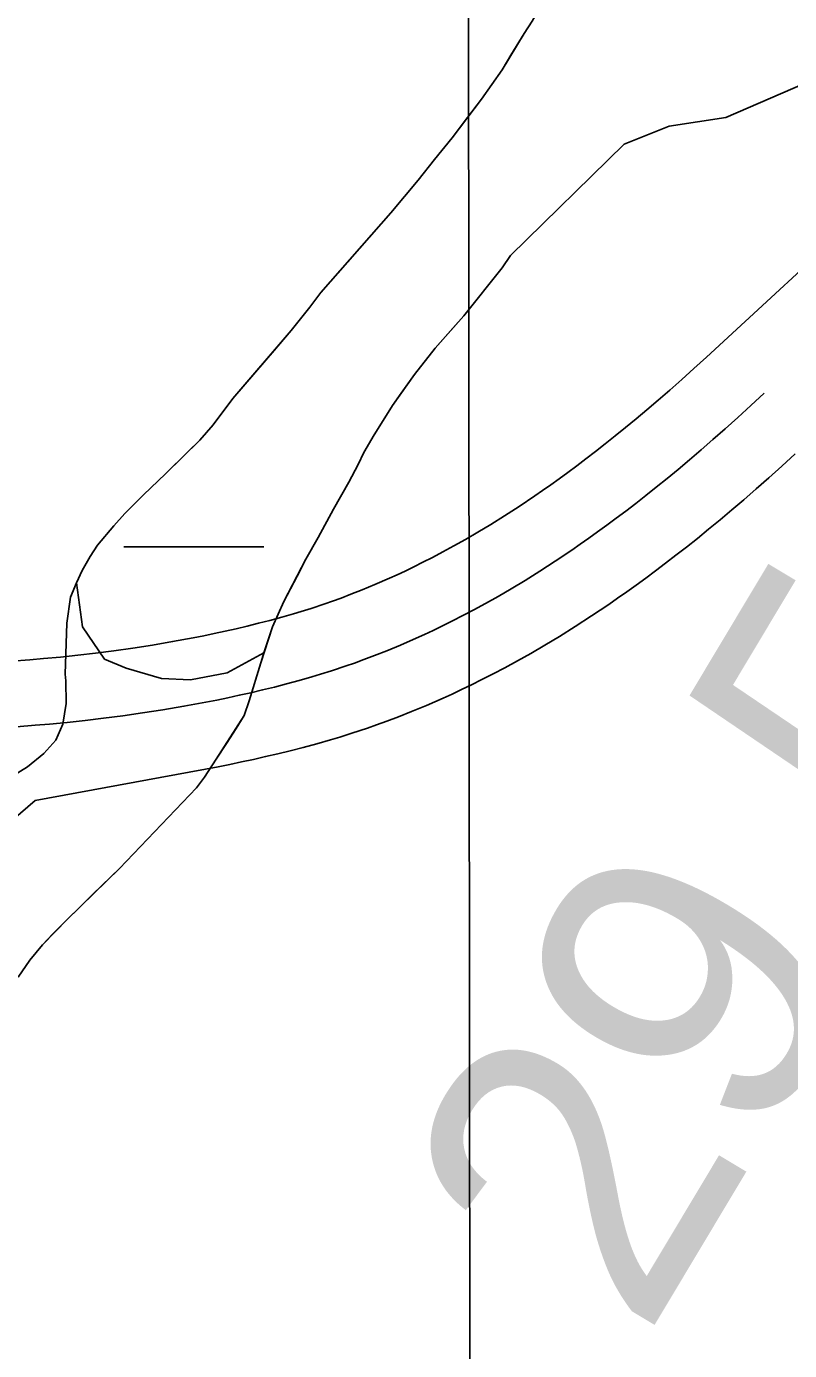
# Model space of a CAD drawing. Extents: x 3297735 to 3335592, y 670436 to 695807.
# Drawn here: x 3317514.4 to 3317688.7, y 691598.8 to 691901.3 of the extents above; entities that cross this region are included whole.
import ezdxf

# ---------------------------------------------------------------- set-up
doc = ezdxf.new("R2010")
doc.units = 0
for name, color, linetype in [('V-GRID-MAJR', 7, 'Continuous'), ('V-RIVR-EDGE', 7, 'Continuous'), ('V-RIVR-RANG', 7, 'Continuous'), ('V-ROAD-CNTR', 7, 'Continuous'), ('V-SITE-VEGE', 7, 'Continuous'), ('V-TOPO-SHOR', 7, 'Continuous'), ('V-WETL-SWMP', 7, 'Continuous')]:
    doc.layers.add(name, color=color, linetype=linetype)

msp = doc.modelspace()

# ---------------------------------------------------------------- linework, layer by layer
at = {"layer": 'V-GRID-MAJR'}
msp.add_lwpolyline([(3317613.19, 694012.57), (3317614.99, 692249.17), (3317618.11, 689185.08), (3317621.45, 685897.36), (3317623.83, 683567.34), (3317626.56, 680885.93), (3317629.35, 678140.95), (3317631.33, 676194.39), (3317631.71, 675828.01)], dxfattribs=at)
at = {"layer": 'V-RIVR-EDGE'}
msp.add_spline([(3319555.14, 694014.55), (3319548.52, 694002.76), (3319539.36, 693985.79), (3319509.78, 693923.27), (3319496.46, 693903), (3319479.41, 693878.17), (3319464.01, 693854.58), (3319445.27, 693818.98), (3319424.44, 693775.51), (3319406.53, 693740.74), (3319395.69, 693713), (3319386.52, 693693.13), (3319372.79, 693671.61), (3319340.34, 693621.53), (3319316.61, 693580.14), (3319295.79, 693542.89), (3319282.06, 693520.96), (3319271.65, 693502.33), (3319267.89, 693489.49), (3319259.98, 693475.83), (3319250.42, 693465.08), (3319246.25, 693454.32), (3319237.93, 693442.32), (3319231.68, 693428.65), (3319225.43, 693414.99), (3319219.61, 693410.03), (3319205.47, 693391.42), (3319185.09, 693363.28), (3319164.7, 693327.69), (3319143.08, 693301.21), (3319109.39, 693253.21), (3319083.6, 693218.46), (3319061.14, 693187.85), (3319039.52, 693157.64), (3319018.29, 693123.29), (3318994.59, 693091.02), (3318949.68, 693031.86), (3318931.37, 693004.55), (3318913.08, 692981.38), (3318902.25, 692962.76), (3318892.68, 692944.55), (3318876.03, 692916.4), (3318861.86, 692887.84), (3318841.46, 692848.51), (3318822.29, 692807.53), (3318806.46, 692774.41), (3318803.1, 692758.66), (3318804.31, 692744.98), (3318808.02, 692734.61), (3318808.84, 692730.46), (3318817.11, 692725.47), (3318826.63, 692719.23), (3318832.83, 692713), (3318835.72, 692705.53), (3318835.27, 692692.27), (3318829.85, 692681.5), (3318819.88, 692669.09), (3318809.47, 692651.3), (3318783.24, 692602.87), (3318768.67, 692580.52), (3318760.79, 692575.98), (3318753.73, 692573.1), (3318747.11, 692573.94), (3318739.24, 692579.76), (3318735.53, 692585.58), (3318730.56, 692588.49), (3318721.44, 692588.1), (3318700.27, 692573.64), (3318679.48, 692549.66), (3318660.76, 692522.35), (3318646.6, 692493.37), (3318637.03, 692477.64), (3318624.96, 692456.95), (3318607.08, 692434.19), (3318599.98, 692413.49), (3318583.3, 692372.49), (3318565.82, 692342.28), (3318547.09, 692313.73), (3318534.2, 692295.52), (3318512.56, 692258.69), (3318488.02, 692224.76), (3318446.4, 692155.23), (3318418.11, 692112.61), (3318397.31, 692084.47), (3318386.91, 692066.68), (3318376.5, 692048.05), (3318354.44, 692011.22), (3318333.22, 691976.45), (3318316.13, 691940.02), (3318301.57, 691917.67), (3318275.38, 691884.99), (3318265.81, 691873), (3318250.82, 691844.85), (3318236.64, 691808.41), (3318222.07, 691781.09), (3318194.96, 691714.01), (3318179.96, 691684.2), (3318162.07, 691654.82), (3318140.84, 691619.64), (3318130.44, 691603.92), (3318120.89, 691595.24), (3318105.09, 691577.87), (3318090.12, 691558.42), (3318067.68, 691532.37), (3318043.56, 691501.75), (3318020.26, 691465.75), (3317998.21, 691433.06), (3317973.66, 691392.92), (3317962.42, 691371.81), (3317929.95, 691315.1), (3317907.9, 691282.41), (3317889.2, 691263.39), (3317870.48, 691238.16), (3317844.7, 691202.99), (3317833.05, 691186.02), (3317808.09, 691148.78), (3317780.64, 691109.47), (3317756.1, 691076.38), (3317731.98, 691045.35), (3317684.57, 690978.73), (3317668.76, 690954.73), (3317646.3, 690922.04), (3317635.48, 690907.15), (3317629.25, 690900.53), (3317620.1, 690889.36), (3317608.46, 690874.47), (3317601.4, 690867.03), (3317592.67, 690860.42), (3317585.59, 690845.93), (3317576.86, 690836), (3317565.64, 690821.11), (3317549.42, 690801.25), (3317522.4, 690767.75), (3317502.45, 690745), (3317489.97, 690727.62), (3317482.47, 690713.55), (3317479.54, 690701.12), (3317475.78, 690689.94), (3317474.94, 690683.31), (3317467.87, 690674.21), (3317451.65, 690653.94), (3317427.54, 690622.91), (3317406.33, 690593.95), (3317381.8, 690564.58), (3317328.18, 690504.62), (3317308.23, 690483.11), (3317290.78, 690466.16), (3317272.5, 690446.31), (3317248.81, 690422.74), (3317230.94, 690402.48), (3317202.23, 690356.54), (3317170.21, 690314.34), (3317129.47, 690266.36), (3317099.12, 690227.48), (3317085.82, 690212.59), (3317074.19, 690204.33), (3317063.38, 690189.85), (3317045.08, 690163.78), (3317020.95, 690128.61), (3316996.82, 690093.85), (3316970.63, 690059.1), (3316926.98, 690008.23), (3316891.65, 689970.6), (3316861.71, 689930.05), (3316828.03, 689887.86), (3316809.31, 689860.13), (3316797.25, 689841.93), (3316783.53, 689825.38), (3316737.37, 689762.08), (3316714.9, 689728.98), (3316681.64, 689687.61), (3316661.69, 689665.69), (3316647.97, 689646.66), (3316619.68, 689606.11), (3316602.63, 689581.28), (3316583.49, 689551.9), (3316563.93, 689519.62), (3316547.71, 689499.35), (3316541.89, 689491.9), (3316538.57, 689488.6), (3316532.31, 689474.1), (3316523.16, 689461.28), (3316509.03, 689445.15), (3316500.29, 689431.49), (3316493.22, 689419.9), (3316485.73, 689407.9), (3316486.11, 689397.12), (3316486.48, 689375.57), (3316487.29, 689371.01), (3316491.44, 689370.17), (3316493.5, 689366.43), (3316494.29, 689352.75), (3316496.75, 689341.56), (3316502.54, 689336.57), (3316504.2, 689334.08), (3316504.18, 689328.69), (3316501.27, 689325.8), (3316488.83, 689321.27), (3316487.17, 689319.61), (3316487.16, 689316.71), (3316492.96, 689316.7), (3316502.08, 689318.33), (3316508.3, 689318.32), (3316513.27, 689314.99), (3316516.58, 689314.98), (3316524.87, 689314.55), (3316535.62, 689303.33), (3316544.71, 689293.36), (3316545.54, 689290.04), (3316543.46, 689287.97), (3316525.66, 689296.72), (3316509.92, 689304.22), (3316502.06, 689307.14), (3316490.45, 689308.41), (3316482.58, 689308.02), (3316478.02, 689308.03), (3316473.47, 689311.77), (3316449.46, 689323.85), (3316424.59, 689324.74), (3316401.79, 689323.14), (3316381.47, 689318.22), (3316366.54, 689316.18), (3316352.85, 689311.24), (3316334.16, 689295.54), (3316302.2, 689277.79), (3316275.21, 689257.14), (3316266.49, 689249.28), (3316249.02, 689224.04), (3316230.28, 689191.76), (3316217.78, 689162.78), (3316200.69, 689125.93), (3316182.37, 689092.82), (3316162.8, 689054.73), (3316141.17, 689024.94), (3316114.57, 688996.41), (3316081.77, 688971.62), (3316036.89, 688926.14), (3316007.39, 688897.61), (3315987.04, 688880.67), (3315970.01, 688865.79), (3315959.63, 688858.77), (3315957.13, 688852.14), (3315955.46, 688848.42), (3315953.91, 688835.53)], degree=3, dxfattribs=at)
at = {"layer": 'V-ROAD-CNTR'}
for points in [[(3317706.08, 691859.25), (3317669.74, 691825.74), (3317666.86, 691823.12), (3317664.06, 691820.61), (3317661.34, 691818.21), (3317658.7, 691815.92), (3317656.13, 691813.73), (3317653.64, 691811.64), (3317651.22, 691809.64), (3317648.87, 691807.74), (3317646.58, 691805.92), (3317644.36, 691804.18), (3317642.2, 691802.52), (3317640.11, 691800.93), (3317638.07, 691799.42), (3317636.09, 691797.98), (3317634.17, 691796.6), (3317632.29, 691795.29), (3317630.5, 691794.05), (3317626.93, 691791.65), (3317623.59, 691789.49), (3317620.44, 691787.52), (3317617.47, 691785.73), (3317614.67, 691784.09), (3317612.02, 691782.6), (3317609.53, 691781.24), (3317607.17, 691780), (3317604.96, 691778.87), (3317602.87, 691777.83), (3317600.9, 691776.88), (3317599.05, 691776.02), (3317597.34, 691775.24), (3317594, 691773.78), (3317591.09, 691772.58), (3317588.53, 691771.56), (3317586.28, 691770.71), (3317584.29, 691769.99), (3317582.57, 691769.39), (3317579.45, 691768.34), (3317577.12, 691767.61), (3317575.39, 691767.09), (3317572.72, 691766.32), (3317570.01, 691765.6), (3317567.42, 691764.94), (3317564.84, 691764.31), (3317562.3, 691763.71), (3317559.79, 691763.15), (3317557.32, 691762.62), (3317554.89, 691762.11), (3317552.52, 691761.64), (3317547.77, 691760.76), (3317543.18, 691759.98), (3317538.72, 691759.29), (3317534.4, 691758.67), (3317530.2, 691758.13), (3317526.13, 691757.65), (3317522.18, 691757.23), (3317518.33, 691756.86), (3317515.2, 691756.59), (3317511.01, 691756.26)], [(3317682.93, 691817.49), (3317679.88, 691814.68), (3317676.91, 691811.98), (3317674.02, 691809.4), (3317671.21, 691806.92), (3317668.48, 691804.55), (3317665.82, 691802.28), (3317663.23, 691800.11), (3317660.72, 691798.03), (3317658.27, 691796.05), (3317655.88, 691794.15), (3317653.56, 691792.33), (3317651.3, 691790.59), (3317649.1, 691788.93), (3317646.96, 691787.34), (3317644.87, 691785.82), (3317642.84, 691784.37), (3317640.87, 691782.98), (3317638.95, 691781.65), (3317635.2, 691779.13), (3317631.65, 691776.84), (3317628.3, 691774.74), (3317625.12, 691772.82), (3317622.13, 691771.08), (3317619.29, 691769.48), (3317616.62, 691768.02), (3317614.09, 691766.69), (3317611.71, 691765.47), (3317609.45, 691764.35), (3317607.33, 691763.33), (3317605.33, 691762.4), (3317603.44, 691761.54), (3317599.88, 691759.98), (3317596.73, 691758.67), (3317593.94, 691757.57), (3317591.49, 691756.65), (3317589.33, 691755.86), (3317587.43, 691755.2), (3317584.08, 691754.08), (3317581.54, 691753.28), (3317579.62, 691752.7), (3317576.73, 691751.87), (3317573.81, 691751.08), (3317571.05, 691750.38), (3317568.33, 691749.72), (3317565.65, 691749.09), (3317563.02, 691748.5), (3317560.42, 691747.94), (3317557.87, 691747.41), (3317555.35, 691746.91), (3317550.39, 691745.99), (3317545.59, 691745.17), (3317540.93, 691744.45), (3317536.41, 691743.81), (3317532.04, 691743.24), (3317527.8, 691742.75), (3317523.69, 691742.31), (3317519.71, 691741.93), (3317516.44, 691741.64), (3317512.11, 691741.3)], [(3317690.01, 691803.62), (3317686.96, 691800.84), (3317683.98, 691798.18), (3317681.09, 691795.63), (3317678.26, 691793.18), (3317675.51, 691790.83), (3317672.83, 691788.58), (3317670.21, 691786.42), (3317667.66, 691784.35), (3317665.18, 691782.37), (3317662.75, 691780.48), (3317660.39, 691778.66), (3317658.09, 691776.92), (3317655.84, 691775.25), (3317653.65, 691773.66), (3317651.52, 691772.13), (3317649.44, 691770.67), (3317647.39, 691769.26), (3317643.46, 691766.61), (3317639.71, 691764.18), (3317636.15, 691761.96), (3317632.78, 691759.92), (3317629.58, 691758.06), (3317626.56, 691756.36), (3317623.71, 691754.8), (3317621.01, 691753.38), (3317618.45, 691752.07), (3317616.04, 691750.88), (3317613.76, 691749.78), (3317611.61, 691748.77), (3317609.55, 691747.84), (3317605.75, 691746.18), (3317602.36, 691744.77), (3317599.36, 691743.58), (3317596.71, 691742.58), (3317594.38, 691741.73), (3317592.29, 691741), (3317588.71, 691739.81), (3317585.96, 691738.94), (3317583.86, 691738.31), (3317580.74, 691737.41), (3317577.61, 691736.57), (3317574.68, 691735.83), (3317571.82, 691735.13), (3317569.01, 691734.47), (3317566.24, 691733.85), (3317563.52, 691733.26), (3317560.84, 691732.71), (3317558.18, 691732.18), (3317516.43, 691724.43)], [(3317516.43, 691724.43), (3317482.77, 691695.42)]]:
    msp.add_lwpolyline(points, dxfattribs=at)
at = {"layer": 'V-SITE-VEGE'}
msp.add_lwpolyline([(3317694.58, 691889.32), (3317674.16, 691880.52), (3317661.2, 691878.48), (3317650.9, 691874.43), (3317624.94, 691848.97), (3317623.09, 691846.16), (3317614.34, 691835.21), (3317607.75, 691827.77), (3317605.23, 691824.59), (3317603.04, 691821.77), (3317598.01, 691814.72), (3317593.83, 691808.03), (3317591.5, 691803.99), (3317590.18, 691801.19), (3317588.02, 691797.15), (3317584.52, 691791), (3317581.04, 691784.51), (3317578.2, 691779.59), (3317573.23, 691769.94), (3317570.59, 691764.16), (3317568.65, 691758.21), (3317560.27, 691753.64), (3317551.86, 691752.03), (3317545.25, 691752.31), (3317537.18, 691754.72), (3317532.26, 691756.77), (3317527.22, 691764.12), (3317525.81, 691774.2), (3317527.13, 691777), (3317528.96, 691780.17), (3317530.64, 691782.81), (3317534.34, 691787.22), (3317536.88, 691790.06), (3317541.11, 691794.32), (3317546.2, 691799.12), (3317553.99, 691806.75), (3317557.03, 691810.29), (3317561.57, 691816.29), (3317574.9, 691831.86), (3317579.1, 691837.15), (3317581.63, 691840.51), (3317597.67, 691858.74), (3317603.91, 691866.16), (3317607.61, 691870.93), (3317611.65, 691875.88), (3317618.38, 691884.7), (3317623.07, 691891.4), (3317628.08, 691899.66), (3317629.92, 691902.48)], dxfattribs=at)
at = {"layer": 'V-TOPO-SHOR'}
for points in [[(3317523.25, 691753.3), (3317523.6, 691764.96), (3317524.5, 691770.88), (3317525.81, 691774.2), (3317527.13, 691777), (3317528.96, 691780.17), (3317530.64, 691782.81), (3317534.34, 691787.22), (3317536.88, 691790.06), (3317541.11, 691794.32), (3317546.2, 691799.12), (3317551.28, 691804.09), (3317553.99, 691806.75), (3317557.03, 691810.29), (3317559.05, 691812.94), (3317561.57, 691816.29), (3317571.02, 691827.26), (3317574.9, 691831.86), (3317579.1, 691837.15), (3317581.63, 691840.51), (3317585.51, 691844.93), (3317597.67, 691858.74), (3317603.91, 691866.16), (3317607.61, 691870.93), (3317611.65, 691875.88), (3317614.17, 691879.23), (3317618.38, 691884.7), (3317623.07, 691891.4), (3317625.08, 691894.74), (3317628.08, 691899.66), (3317629.92, 691902.48)], [(3317694.58, 691889.32), (3317674.16, 691880.52), (3317661.2, 691878.48), (3317650.9, 691874.43), (3317624.94, 691848.97), (3317623.09, 691846.16), (3317614.34, 691835.21), (3317611.81, 691832.37), (3317607.75, 691827.77), (3317605.23, 691824.59), (3317603.04, 691821.77), (3317600.02, 691817.54), (3317598.01, 691814.72), (3317595.5, 691810.67), (3317593.83, 691808.03), (3317591.5, 691803.99), (3317590.18, 691801.19), (3317588.02, 691797.15), (3317584.52, 691791), (3317581.04, 691784.51), (3317578.2, 691779.59), (3317576.21, 691775.73), (3317573.23, 691769.94), (3317570.59, 691764.16), (3317568.65, 691758.22), (3317567.94, 691755.91)], [(3317567.94, 691755.91), (3317565.27, 691747.22), (3317564.13, 691743.9), (3317562.3, 691740.91), (3317560.29, 691737.74), (3317557.78, 691733.87), (3317555.1, 691729.82), (3317553.25, 691727.35), (3317535.66, 691708.91), (3317529.56, 691703.05), (3317526.34, 691699.85), (3317523.8, 691697.37), (3317520.41, 691693.99), (3317518.04, 691691.51), (3317515.18, 691687.98), (3317512.5, 691684.1)], [(3317511.42, 691730.18), (3317514.66, 691732.16), (3317518.41, 691735.2), (3317521.11, 691738.21), (3317522.75, 691741.89), (3317523.51, 691746.59), (3317523.39, 691751.78), (3317523.25, 691753.3)]]:
    msp.add_lwpolyline(points, dxfattribs=at)
at = {"layer": 'V-WETL-SWMP'}
msp.add_line((3317536.62, 691782.4), (3317568.62, 691782.4), dxfattribs=at)
for points in [[(3317574.9, 691831.86), (3317579.11, 691837.15), (3317581.63, 691840.51), (3317597.67, 691858.74), (3317603.91, 691866.16), (3317607.61, 691870.93), (3317611.65, 691875.88), (3317618.38, 691884.7), (3317623.07, 691891.4), (3317628.08, 691899.66), (3317629.92, 691902.48), (3317632.42, 691906.87), (3317634.08, 691909.86), (3317638.05, 691917.92), (3317653.37, 691937.18), (3317687.39, 691964.84), (3317695.52, 691972.83)], [(3317694.58, 691889.32), (3317674.16, 691880.52), (3317661.2, 691878.48), (3317650.9, 691874.43), (3317624.94, 691848.98), (3317623.09, 691846.16), (3317614.34, 691835.21), (3317607.75, 691827.77), (3317603.04, 691821.77), (3317598.01, 691814.72), (3317593.83, 691808.03), (3317591.5, 691803.99), (3317590.18, 691801.19), (3317588.02, 691797.15), (3317584.52, 691791), (3317581.03, 691784.51), (3317578.2, 691779.59), (3317573.23, 691769.94), (3317570.59, 691764.16), (3317567.94, 691755.92)], [(3317511.42, 691730.18), (3317514.66, 691732.16), (3317518.41, 691735.2), (3317521.11, 691738.21), (3317522.75, 691741.89), (3317523.51, 691746.58), (3317523.39, 691751.78), (3317523.25, 691753.3), (3317523.6, 691764.96), (3317524.5, 691770.88), (3317525.81, 691774.2), (3317527.13, 691777), (3317528.96, 691780.17), (3317530.64, 691782.81), (3317534.35, 691787.22), (3317536.88, 691790.06), (3317541.11, 691794.32), (3317546.2, 691799.12), (3317553.99, 691806.75), (3317557.03, 691810.29), (3317561.57, 691816.29), (3317574.9, 691831.86)], [(3317567.94, 691755.92), (3317565.27, 691747.22), (3317564.13, 691743.9), (3317557.78, 691733.87), (3317555.1, 691729.82), (3317553.25, 691727.35), (3317535.66, 691708.91), (3317523.8, 691697.37), (3317518.04, 691691.51), (3317515.18, 691687.98), (3317512.5, 691684.1)]]:
    msp.add_lwpolyline(points, dxfattribs=at)

# ---------------------------------------------------------------- texts
at = {"layer": 'V-RIVR-RANG'}
msp.add_text('29.5', height=67, rotation=59.0983, dxfattribs=at).set_placement((3317655.56, 691600.78))

doc.saveas('drawing.dxf')
